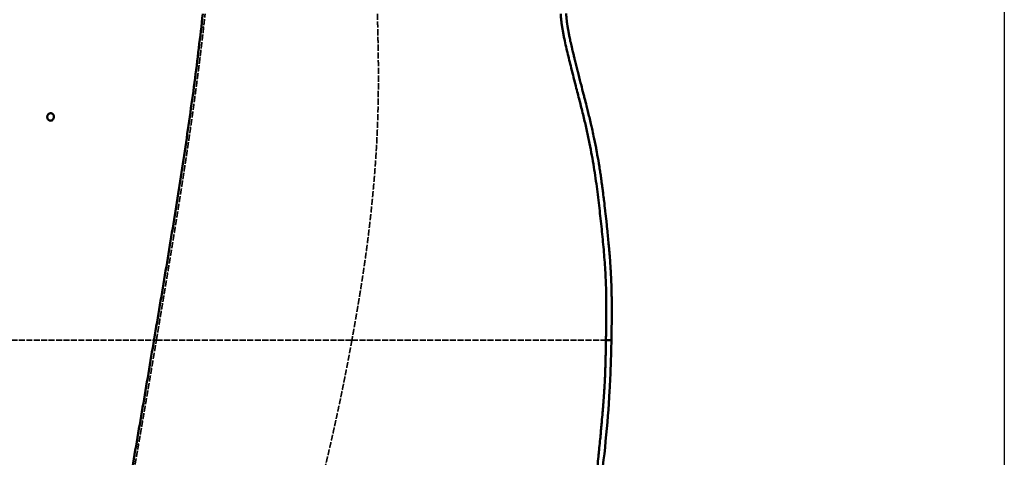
# Model space of a CAD drawing. Header units: millimetres. Extents: x 3367 to 6255, y 2001 to 4216.
# Tile 636 of 656: x 5570 to 6255, y 3514 to 3819. Entities that reach past the tile are written whole.
import ezdxf

# ---------------------------------------------------------------- set-up
doc = ezdxf.new("R2010")
doc.units = ezdxf.units.MM
doc.linetypes.add('DASHED', pattern=[0.2067, 0.1654, -0.0413])
for name, color, linetype, lineweight in [('Sichtbare Kanten(DIN)', 7, 'Continuous', 50), ('Sichtbare tangentiale Kanten(DIN)', 7, 'Continuous', 50), ('Verdeckte tangentiale Kanten(DIN)', 7, 'DASHED', 35)]:
    doc.layers.add(name, color=color, linetype=linetype, lineweight=lineweight)

msp = doc.modelspace()

# ---------------------------------------------------------------- linework, layer by layer
at = {"lineweight": 25, "ltscale": 0.3}
msp.add_lwpolyline([(3366.79792, 4215.97649), (6254.73103, 4215.97649), (6254.73103, 2001.21373), (3366.79792, 2001.21373)], close=True, dxfattribs=at)
at = {"layer": 'Sichtbare Kanten(DIN)'}
for points, knots in [([(5947.27966, 3814.49307), (5947.14767, 3815.39762), (5946.91071, 3817.2115), (5946.66208, 3819.63158), (5946.50659, 3821.44607), (5946.45587, 3822.3506), (5946.44489, 3822.65232)], [0.9642997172, 0.9642997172, 0.9642997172, 0.9642997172, 0.97623287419, 0.98817562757, 0.99605854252, 1, 1, 1, 1]), ([(5981.69102, 3595.87804), (5981.71142, 3597.09852), (5981.73169, 3598.31853), (5981.75184, 3599.53918), (5981.76182, 3600.14352), (5981.77177, 3600.74802), (5981.78158, 3601.35229), (5981.80407, 3602.73789), (5981.82584, 3604.12411), (5981.8457, 3605.50991), (5981.87815, 3607.77415), (5981.90548, 3610.0372), (5981.92316, 3612.30136), (5981.93811, 3614.21618), (5981.94616, 3616.13113), (5981.9447, 3618.04598), (5981.94408, 3618.86852), (5981.9417, 3619.69106), (5981.93743, 3620.5136), (5981.93044, 3621.85981), (5981.91841, 3623.206), (5981.90073, 3624.55212), (5981.88246, 3625.94325), (5981.85817, 3627.3343), (5981.82754, 3628.72526), (5981.80962, 3629.53885), (5981.78954, 3630.35244), (5981.76721, 3631.16597), (5981.64457, 3635.63554), (5981.45469, 3640.10319), (5981.1886, 3644.56616), (5981.17729, 3644.75589), (5981.16584, 3644.94561), (5981.15425, 3645.13533), (5980.98738, 3647.86776), (5980.79234, 3650.59838), (5980.5772, 3653.32739), (5980.45254, 3654.90861), (5980.32112, 3656.48944), (5980.18456, 3658.06965), (5980.08543, 3659.21673), (5979.9836, 3660.36347), (5979.87925, 3661.5101), (5979.57295, 3664.87594), (5979.24515, 3668.2384), (5978.90109, 3671.60095), (5978.68782, 3673.68531), (5978.46831, 3675.76972), (5978.24324, 3677.85263), (5978.22166, 3678.05228), (5978.20004, 3678.25194), (5978.17836, 3678.45158), (5977.92797, 3680.75758), (5977.6707, 3683.06278), (5977.40767, 3685.36735), (5977.38302, 3685.58326), (5977.35833, 3685.79916), (5977.33359, 3686.01505), (5977.09105, 3688.13118), (5976.84361, 3690.24695), (5976.59114, 3692.36181), (5976.51914, 3692.96496), (5976.44673, 3693.56804), (5976.37382, 3694.17112), (5976.16087, 3695.93248), (5975.94376, 3697.69322), (5975.72055, 3699.45335), (5975.59936, 3700.40906), (5975.47637, 3701.36459), (5975.35125, 3702.31978), (5975.16073, 3703.77427), (5974.96525, 3705.22811), (5974.76362, 3706.68112), (5974.58898, 3707.9396), (5974.40974, 3709.19746), (5974.22536, 3710.45456), (5974.04794, 3711.66421), (5973.86576, 3712.87314), (5973.6784, 3714.08129), (5973.44624, 3715.57827), (5973.20611, 3717.07406), (5972.95791, 3718.56846), (5972.50938, 3721.26895), (5972.03444, 3723.96504), (5971.53271, 3726.6562), (5971.35368, 3727.61647), (5971.17125, 3728.57611), (5970.98539, 3729.53512), (5970.45958, 3732.24831), (5969.90641, 3734.95646), (5969.3293, 3737.65913), (5968.9671, 3739.35534), (5968.59547, 3741.04939), (5968.21508, 3742.74161), (5967.96329, 3743.8617), (5967.70772, 3744.98073), (5967.4485, 3746.09905), (5967.0896, 3747.64739), (5966.72371, 3749.19439), (5966.35207, 3750.73974), (5966.0186, 3752.12632), (5965.68048, 3753.51163), (5965.33839, 3754.89613), (5965.02381, 3756.16925), (5964.70587, 3757.44168), (5964.38559, 3758.71337), (5963.93785, 3760.49114), (5963.48545, 3762.26783), (5963.03089, 3764.04381), (5962.80669, 3764.91978), (5962.58196, 3765.79557), (5962.35689, 3766.67134), (5961.7727, 3768.94445), (5961.18634, 3771.21702), (5960.6014, 3773.48993), (5960.50408, 3773.86812), (5960.40679, 3774.24631), (5960.30956, 3774.62452), (5959.62793, 3777.27577), (5958.94885, 3779.92767), (5958.27661, 3782.58132), (5958.22589, 3782.78155), (5958.1752, 3782.98179), (5958.12456, 3783.18204), (5957.50398, 3785.63585), (5956.88952, 3788.0912), (5956.28416, 3790.5488), (5956.0777, 3791.38694), (5955.87231, 3792.22534), (5955.66809, 3793.06404), (5955.54853, 3793.55508), (5955.42936, 3794.04623), (5955.31065, 3794.53748), (5955.02764, 3795.70865), (5954.74719, 3796.88045), (5954.46995, 3798.053), (5954.43224, 3798.2125), (5954.39458, 3798.37201), (5954.357, 3798.53154), (5954.04312, 3799.86382), (5953.73398, 3801.19722), (5953.43459, 3802.53282), (5953.39613, 3802.7044), (5953.35783, 3802.876), (5953.31971, 3803.04765), (5953.06104, 3804.21217), (5952.81028, 3805.37846), (5952.56961, 3806.54685), (5952.46669, 3807.0465), (5952.36562, 3807.54651), (5952.26658, 3808.04693), (5952.10217, 3808.87759), (5951.94333, 3809.70938), (5951.79054, 3810.54225), (5951.7884, 3810.55389), (5951.78626, 3810.56554), (5951.78413, 3810.57718), (5951.66078, 3811.25034), (5951.54139, 3811.92422), (5951.42714, 3812.59898), (5951.40337, 3812.73937), (5951.37982, 3812.8798), (5951.3565, 3813.02027), (5951.26776, 3813.55495), (5951.1824, 3814.09017), (5951.10157, 3814.6261), (5951.05895, 3814.90867), (5951.01759, 3815.19141), (5950.97766, 3815.47437), (5950.92196, 3815.86905), (5950.86903, 3816.26414), (5950.8187, 3816.65954), (5950.76429, 3817.08699), (5950.71292, 3817.5148), (5950.66437, 3817.94295), (5950.63581, 3818.19484), (5950.60822, 3818.44686), (5950.58148, 3818.69894), (5950.5641, 3818.86283), (5950.54708, 3819.02674), (5950.53038, 3819.19069), (5950.48811, 3819.60584), (5950.44792, 3820.02121), (5950.41012, 3820.43687), (5950.40086, 3820.5387), (5950.39175, 3820.64054), (5950.38281, 3820.7424), (5950.37375, 3820.84563), (5950.36488, 3820.94886), (5950.35624, 3821.0521), (5950.33941, 3821.25305), (5950.32342, 3821.45405), (5950.30841, 3821.65524), (5950.29717, 3821.80578), (5950.28648, 3821.95642), (5950.27709, 3822.10705), (5950.27436, 3822.1508), (5950.27174, 3822.19457), (5950.26925, 3822.23834), (5950.25878, 3822.42235), (5950.25058, 3822.60641), (5950.24238, 3822.79048)], [0, 0, 0, 0, 0.015925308, 0.015925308, 0.015925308, 0.023809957, 0.023809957, 0.023809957, 0.041889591, 0.041889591, 0.041889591, 0.071429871, 0.071429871, 0.071429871, 0.096412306, 0.096412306, 0.096412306, 0.107143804, 0.107143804, 0.107143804, 0.124707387, 0.124707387, 0.124707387, 0.142858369, 0.142858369, 0.142858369, 0.153475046, 0.153475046, 0.153475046, 0.21180382, 0.21180382, 0.21180382, 0.214283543, 0.214283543, 0.214283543, 0.249997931, 0.249997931, 0.249997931, 0.27069133, 0.27069133, 0.27069133, 0.285712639, 0.285712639, 0.285712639, 0.329806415, 0.329806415, 0.329806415, 0.357139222, 0.357139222, 0.357139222, 0.359759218, 0.359759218, 0.359759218, 0.3900211, 0.3900211, 0.3900211, 0.392856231, 0.392856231, 0.392856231, 0.420645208, 0.420645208, 0.420645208, 0.428570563, 0.428570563, 0.428570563, 0.451717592, 0.451717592, 0.451717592, 0.464285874, 0.464285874, 0.464285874, 0.483424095, 0.483424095, 0.483424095, 0.500000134, 0.500000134, 0.500000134, 0.515950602, 0.515950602, 0.515950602, 0.535714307, 0.535714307, 0.535714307, 0.571428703, 0.571428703, 0.571428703, 0.584172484, 0.584172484, 0.584172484, 0.620226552, 0.620226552, 0.620226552, 0.642854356, 0.642854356, 0.642854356, 0.657831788, 0.657831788, 0.657831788, 0.678568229, 0.678568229, 0.678568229, 0.697174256, 0.697174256, 0.697174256, 0.714283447, 0.714283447, 0.714283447, 0.738201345, 0.738201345, 0.738201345, 0.749998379, 0.749998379, 0.749998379, 0.78061849, 0.78061849, 0.78061849, 0.785713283, 0.785713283, 0.785713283, 0.82142785, 0.82142785, 0.82142785, 0.824122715, 0.824122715, 0.824122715, 0.857144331, 0.857144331, 0.857144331, 0.86840609, 0.86840609, 0.86840609, 0.874999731, 0.874999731, 0.874999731, 0.890719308, 0.890719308, 0.890719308, 0.892857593, 0.892857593, 0.892857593, 0.910714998, 0.910714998, 0.910714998, 0.913008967, 0.913008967, 0.913008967, 0.928572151, 0.928572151, 0.928572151, 0.935227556, 0.935227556, 0.935227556, 0.946274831, 0.946274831, 0.946274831, 0.94642928, 0.94642928, 0.94642928, 0.955357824, 0.955357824, 0.955357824, 0.957215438, 0.957215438, 0.957215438, 0.964286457, 0.964286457, 0.964286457, 0.968014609, 0.968014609, 0.968014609, 0.973214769, 0.973214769, 0.973214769, 0.978836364, 0.978836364, 0.978836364, 0.982143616, 0.982143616, 0.982143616, 0.984293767, 0.984293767, 0.984293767, 0.989738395, 0.989738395, 0.989738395, 0.991072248, 0.991072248, 0.991072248, 0.992424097, 0.992424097, 0.992424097, 0.995055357, 0.995055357, 0.995055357, 0.997024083, 0.997024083, 0.997024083, 0.997595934, 0.997595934, 0.997595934, 1, 1, 1, 1]), ([(5957.64268, 3769.74152), (5956.7663, 3773.14351), (5954.99405, 3780.02519), (5952.81953, 3788.67942), (5951.11474, 3795.71052), (5949.85955, 3801.03978), (5948.88835, 3805.51035), (5948.1858, 3809.1038), (5947.70047, 3811.79695), (5947.41083, 3813.5941), (5947.27966, 3814.49307)], [0.7643370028, 0.7643370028, 0.7643370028, 0.7643370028, 0.8101978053, 0.8571044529, 0.8808227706, 0.9046435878, 0.9285772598, 0.9405385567, 0.9524403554, 0.9642997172, 0.9642997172, 0.9642997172, 0.9642997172]), ([(5977.89032, 3595.87803), (5977.91361, 3597.27577), (5977.98327, 3601.469), (5978.12246, 3610.12472), (5978.18961, 3622.01929), (5977.94044, 3633.46588), (5977.50478, 3642.80571), (5977.04622, 3649.87991), (5976.47683, 3656.97211), (5975.83236, 3664.09122), (5975.12516, 3671.25372), (5974.3595, 3678.48635), (5973.54, 3685.79764), (5972.37077, 3695.75461), (5971.08543, 3705.89066), (5969.51606, 3716.23628), (5968.12768, 3724.32699), (5966.51121, 3732.70234), (5964.64693, 3741.41231), (5962.52626, 3750.50358), (5960.15573, 3759.98794), (5958.49174, 3766.44554), (5957.64268, 3769.74152)], [0, 0, 0, 0, 0.0182492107, 0.0547476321, 0.1130099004, 0.1735181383, 0.2041840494, 0.2350627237, 0.266056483, 0.2970639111, 0.3283773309, 0.3600122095, 0.3920084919, 0.4244186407, 0.4908885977, 0.5253740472, 0.5610115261, 0.5980444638, 0.6367188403, 0.6772830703, 0.7199053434, 0.7643370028, 0.7643370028, 0.7643370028, 0.7643370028]), ([(5589.77271, 3749.96425), (5589.71178, 3750.13878), (5589.66829, 3750.3205), (5589.61863, 3750.68554), (5589.61137, 3750.86756), (5589.63044, 3751.21431), (5589.6537, 3751.37829), (5589.73701, 3751.73879), (5589.80433, 3751.93225), (5590.01062, 3752.36607), (5590.1655, 3752.59444), (5590.57342, 3753.03028), (5590.8363, 3753.21885), (5591.39466, 3753.46705), (5591.68266, 3753.53118), (5592.27656, 3753.54042), (5592.57708, 3753.47976), (5593.14161, 3753.23299), (5593.39972, 3753.04773), (5593.72569, 3752.69433), (5593.82326, 3752.56503), (5594.00631, 3752.26637), (5594.08738, 3752.09486), (5594.15021, 3751.91454)], [-0.8185378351, -0.8185378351, -0.8185378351, -0.8185378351, -0.7619731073, -0.7619731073, -0.7073595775, -0.7073595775, -0.6577700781, -0.6577700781, -0.5961248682, -0.5961248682, -0.5116924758, -0.5116924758, -0.4093991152, -0.4093991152, -0.312831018, -0.312831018, -0.211752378, -0.211752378, -0.1094468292, -0.1094468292, -0.0584451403, -0.0584451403, -0.000001, -0.000001, -0.000001, -0.000001]), ([(5594.15021, 3751.91454), (5594.21136, 3751.73906), (5594.25488, 3751.5563), (5594.30418, 3751.18937), (5594.31111, 3751.00651), (5594.2912, 3750.65927), (5594.26764, 3750.49563), (5594.18386, 3750.13607), (5594.11644, 3749.94321), (5593.91037, 3749.51097), (5593.75598, 3749.2835), (5593.34898, 3748.84841), (5593.08636, 3748.65989), (5592.52859, 3748.41175), (5592.24091, 3748.34762), (5591.64754, 3748.33827), (5591.34721, 3748.39884), (5590.78278, 3748.64536), (5590.52458, 3748.83049), (5590.19829, 3749.18378), (5590.10056, 3749.31309), (5589.91707, 3749.61195), (5589.83575, 3749.78368), (5589.77271, 3749.96425)], [-0.818537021, -0.818537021, -0.818537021, -0.818537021, -0.7616599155, -0.7616599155, -0.7067991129, -0.7067991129, -0.657296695, -0.657296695, -0.595805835, -0.595805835, -0.511663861, -0.511663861, -0.4093916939, -0.4093916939, -0.3128676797, -0.3128676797, -0.2118254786, -0.2118254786, -0.1095404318, -0.1095404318, -0.0585236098, -0.0585236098, -0.0000036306, -0.0000036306, -0.0000036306, -0.0000036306]), ([(5930.22729, 3321.01368), (5946.04431, 3365.29831), (5958.86226, 3409.8735), (5972.05982, 3479.27898), (5975.38342, 3502.34431), (5978.85312, 3537.31159), (5979.75289, 3548.98453), (5980.74596, 3566.52973), (5981.01761, 3572.38912), (5981.44248, 3584.14666), (5981.59282, 3589.98588), (5981.69096, 3595.87803)], [-28.214605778, -28.214605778, -28.214605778, -28.214605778, -14.058155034, -14.058155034, -7.03561515, -7.03561515, -3.526083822, -3.526083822, -1.767891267, -1.767891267, 0, 0, 0, 0]), ([(5930.42601, 3330.68021), (5930.63429, 3331.28748), (5930.84202, 3331.89495), (5931.04928, 3332.50258), (5931.63514, 3334.22019), (5932.21725, 3335.93899), (5932.79649, 3337.65878), (5932.92362, 3338.03623), (5933.0506, 3338.41373), (5933.17746, 3338.79128), (5933.63125, 3340.1419), (5934.08327, 3341.49311), (5934.53354, 3342.84491), (5934.99009, 3344.21553), (5935.44484, 3345.58676), (5935.8977, 3346.95859), (5936.01531, 3347.31485), (5936.13278, 3347.67115), (5936.25014, 3348.0275), (5936.81437, 3349.74087), (5937.37572, 3351.45547), (5937.9338, 3353.17061), (5938.13719, 3353.79567), (5938.34014, 3354.42078), (5938.54258, 3355.04621), (5938.88682, 3356.10969), (5939.22956, 3357.17398), (5939.56993, 3358.23877), (5940.07089, 3359.8059), (5940.56671, 3361.37412), (5941.05625, 3362.94476), (5941.0857, 3363.03926), (5941.11513, 3363.13376), (5941.14454, 3363.22827), (5941.65484, 3364.86836), (5942.15804, 3366.51069), (5942.65522, 3368.1548), (5942.90998, 3368.99726), (5943.16316, 3369.84019), (5943.41494, 3370.68355), (5943.64832, 3371.46526), (5943.88049, 3372.24734), (5944.11161, 3373.02972), (5944.58719, 3374.63969), (5945.05828, 3376.25097), (5945.52596, 3377.86325), (5945.56891, 3378.01131), (5945.61183, 3378.15938), (5945.65472, 3378.30747), (5946.38315, 3380.8224), (5947.10315, 3383.33978), (5947.81304, 3385.86002), (5947.96256, 3386.39087), (5948.11165, 3386.92186), (5948.26026, 3387.45297), (5948.81388, 3389.43146), (5949.36105, 3391.41169), (5949.89945, 3393.39435), (5950.22859, 3394.60643), (5950.55441, 3395.81922), (5950.8765, 3397.03319), (5951.22425, 3398.34389), (5951.56764, 3399.65596), (5951.90677, 3400.96891), (5952.4013, 3402.88355), (5952.8868, 3404.80023), (5953.36402, 3406.7194), (5953.5224, 3407.35633), (5953.67987, 3407.99354), (5953.83648, 3408.63086), (5954.46859, 3411.20332), (5955.08703, 3413.77913), (5955.69676, 3416.35697), (5955.70998, 3416.41287), (5955.72319, 3416.46876), (5955.73641, 3416.52466), (5956.12332, 3418.16153), (5956.50673, 3419.79913), (5956.88701, 3421.43758), (5957.09215, 3422.32145), (5957.29638, 3423.20556), (5957.49962, 3424.08986), (5957.67195, 3424.83966), (5957.84357, 3425.58962), (5958.01444, 3426.33975), (5958.38467, 3427.965), (5958.75142, 3429.59104), (5959.10834, 3431.21923), (5959.14932, 3431.40617), (5959.19018, 3431.59314), (5959.2309, 3431.78013), (5959.54177, 3433.20751), (5959.84537, 3434.63651), (5960.14388, 3436.06655), (5960.37457, 3437.17166), (5960.60221, 3438.27739), (5960.82828, 3439.38346), (5960.92912, 3439.87686), (5961.02965, 3440.37032), (5961.13, 3440.8638), (5961.45069, 3442.44083), (5961.76952, 3444.0182), (5962.08683, 3445.59599), (5962.17001, 3446.0096), (5962.25309, 3446.42325), (5962.33606, 3446.83689), (5962.56435, 3447.97506), (5962.792, 3449.11421), (5963.01869, 3450.25277), (5963.2738, 3451.53406), (5963.52768, 3452.81459), (5963.77993, 3454.09639), (5963.82774, 3454.33936), (5963.87549, 3454.58234), (5963.92317, 3454.82534), (5964.33967, 3456.94804), (5964.75076, 3459.07172), (5965.15287, 3461.19716), (5965.31855, 3462.07284), (5965.48269, 3462.9488), (5965.64508, 3463.82509), (5965.91983, 3465.30769), (5966.18953, 3466.79124), (5966.45326, 3468.27585), (5966.72555, 3469.80867), (5966.99143, 3471.34244), (5967.25014, 3472.87766), (5967.39625, 3473.74467), (5967.54007, 3474.61212), (5967.68149, 3475.47987), (5968.05053, 3477.74423), (5968.40328, 3480.01124), (5968.73881, 3482.28082), (5968.77187, 3482.50441), (5968.80475, 3482.72803), (5968.83748, 3482.95168), (5969.22133, 3485.57501), (5969.58246, 3488.20165), (5969.92434, 3490.83078), (5969.98896, 3491.32776), (5970.05289, 3491.82472), (5970.11616, 3492.32181), (5970.41045, 3494.63399), (5970.69066, 3496.9488), (5970.96104, 3499.26422), (5971.11723, 3500.60173), (5971.27008, 3501.9392), (5971.42039, 3503.27734), (5971.6072, 3504.94036), (5971.79006, 3506.60436), (5971.9696, 3508.26822), (5972.21181, 3510.51289), (5972.44813, 3512.75877), (5972.67981, 3515.00428), (5972.76994, 3515.87785), (5972.85936, 3516.75138), (5972.94815, 3517.62519), (5973.0629, 3518.75456), (5973.17653, 3519.88393), (5973.28913, 3521.01348), (5973.49213, 3523.05006), (5973.69176, 3525.08726), (5973.88806, 3527.12455), (5974.1908, 3530.26651), (5974.48571, 3533.40922), (5974.77273, 3536.55265), (5974.84681, 3537.36396), (5974.92034, 3538.1751), (5974.99335, 3538.98638), (5975.19389, 3541.21497), (5975.39054, 3543.44492), (5975.58058, 3545.67478), (5975.71256, 3547.22334), (5975.84145, 3548.77307), (5975.96597, 3550.32219), (5976.07108, 3551.62983), (5976.17307, 3552.93698), (5976.27132, 3554.2452), (5976.43042, 3556.36363), (5976.57966, 3558.48334), (5976.71499, 3560.60311), (5976.74685, 3561.10226), (5976.77794, 3561.6014), (5976.80826, 3562.10072), (5976.92004, 3563.94183), (5977.02113, 3565.78359), (5977.11139, 3567.62587), (5977.13966, 3568.20297), (5977.16688, 3568.78016), (5977.19308, 3569.35737), (5977.26677, 3570.98047), (5977.33246, 3572.60424), (5977.39157, 3574.2278), (5977.41541, 3574.8825), (5977.43818, 3575.53719), (5977.45991, 3576.19202), (5977.48508, 3576.95037), (5977.50884, 3577.70878), (5977.53124, 3578.46722), (5977.57362, 3579.90265), (5977.61109, 3581.33818), (5977.64487, 3582.77382), (5977.67612, 3584.10172), (5977.70423, 3585.42996), (5977.73031, 3586.75798), (5977.7614, 3588.34199), (5977.7896, 3589.92574), (5977.81677, 3591.50981), (5977.83726, 3592.70468), (5977.85716, 3593.89941), (5977.87724, 3595.09438), (5977.88163, 3595.3556), (5977.88603, 3595.61683), (5977.89043, 3595.87803)], [0.4374489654, 0.4374489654, 0.4374489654, 0.4374489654, 0.4414525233, 0.4414525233, 0.4414525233, 0.4527695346, 0.4527695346, 0.4527695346, 0.4552533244, 0.4552533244, 0.4552533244, 0.4641387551, 0.4641387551, 0.4641387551, 0.4731478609, 0.4731478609, 0.4731478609, 0.4754874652, 0.4754874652, 0.4754874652, 0.4867364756, 0.4867364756, 0.4867364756, 0.4908359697, 0.4908359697, 0.4908359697, 0.4978067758, 0.4978067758, 0.4978067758, 0.508066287, 0.508066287, 0.508066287, 0.5086835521, 0.5086835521, 0.5086835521, 0.5193950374, 0.5193950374, 0.5193950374, 0.5248837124, 0.5248837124, 0.5248837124, 0.5299711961, 0.5299711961, 0.5299711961, 0.540440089, 0.540440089, 0.540440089, 0.5414015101, 0.5414015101, 0.5414015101, 0.5577296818, 0.5577296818, 0.5577296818, 0.5611689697, 0.5611689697, 0.5611689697, 0.5739809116, 0.5739809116, 0.5739809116, 0.5818133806, 0.5818133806, 0.5818133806, 0.5902698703, 0.5902698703, 0.5902698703, 0.6026016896, 0.6026016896, 0.6026016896, 0.6066943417, 0.6066943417, 0.6066943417, 0.6232138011, 0.6232138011, 0.6232138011, 0.6235719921, 0.6235719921, 0.6235719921, 0.6340610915, 0.6340610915, 0.6340610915, 0.639719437, 0.639719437, 0.639719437, 0.6445171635, 0.6445171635, 0.6445171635, 0.6549120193, 0.6549120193, 0.6549120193, 0.6561055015, 0.6561055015, 0.6561055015, 0.6652156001, 0.6652156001, 0.6652156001, 0.672255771, 0.672255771, 0.672255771, 0.6753962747, 0.6753962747, 0.6753962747, 0.6854323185, 0.6854323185, 0.6854323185, 0.688063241, 0.688063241, 0.688063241, 0.6953024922, 0.6953024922, 0.6953024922, 0.7034493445, 0.7034493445, 0.7034493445, 0.7049935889, 0.7049935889, 0.7049935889, 0.7184832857, 0.7184832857, 0.7184832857, 0.7240410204, 0.7240410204, 0.7240410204, 0.7334441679, 0.7334441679, 0.7334441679, 0.7431526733, 0.7431526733, 0.7431526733, 0.7486354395, 0.7486354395, 0.7486354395, 0.7629425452, 0.7629425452, 0.7629425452, 0.7643520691, 0.7643520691, 0.7643520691, 0.7808856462, 0.7808856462, 0.7808856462, 0.7840110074, 0.7840110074, 0.7840110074, 0.7985484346, 0.7985484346, 0.7985484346, 0.8069459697, 0.8069459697, 0.8069459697, 0.8173823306, 0.8173823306, 0.8173823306, 0.8314617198, 0.8314617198, 0.8314617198, 0.8369389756, 0.8369389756, 0.8369389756, 0.8440182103, 0.8440182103, 0.8440182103, 0.8567819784, 0.8567819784, 0.8567819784, 0.8764665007, 0.8764665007, 0.8764665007, 0.8815469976, 0.8815469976, 0.8815469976, 0.8955031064, 0.8955031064, 0.8955031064, 0.9051952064, 0.9051952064, 0.9051952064, 0.9133764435, 0.9133764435, 0.9133764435, 0.926624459, 0.926624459, 0.926624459, 0.9297440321, 0.9297440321, 0.9297440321, 0.9412465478, 0.9412465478, 0.9412465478, 0.9448497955, 0.9448497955, 0.9448497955, 0.9549821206, 0.9549821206, 0.9549821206, 0.9590679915, 0.9590679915, 0.9590679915, 0.9637997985, 0.9637997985, 0.9637997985, 0.9727551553, 0.9727551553, 0.9727551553, 0.9810384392, 0.9810384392, 0.9810384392, 0.9909183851, 0.9909183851, 0.9909183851, 0.9983708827, 0.9983708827, 0.9983708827, 1, 1, 1, 1])]:
    msp.add_open_spline(points, degree=3, knots=knots, dxfattribs=at)
at = {"layer": 'Sichtbare tangentiale Kanten(DIN)'}
for points, knots in [([(5697.70497, 3822.64697), (5696.84216, 3814.65169), (5695.92524, 3806.65853), (5694.96051, 3798.66858), (5694.00208, 3790.7309), (5692.99647, 3782.79648), (5691.94962, 3774.8651), (5690.90195, 3766.92757), (5689.80939, 3758.99309), (5688.68439, 3751.06208), (5687.55669, 3743.11207), (5686.39638, 3735.16554), (5685.20705, 3727.22296), (5684.01727, 3719.27739), (5682.79827, 3711.33576), (5681.55477, 3703.39789), (5680.31214, 3695.46556), (5679.04652, 3687.53698), (5677.76386, 3679.61139), (5676.48158, 3671.68814), (5675.18228, 3663.76788), (5673.87168, 3655.84967), (5672.56086, 3647.93013), (5671.23893, 3640.01263), (5669.91192, 3632.09616), (5668.58476, 3624.17874), (5667.25267, 3616.26231), (5665.91978, 3608.34608), (5664.58689, 3600.42986), (5663.25324, 3592.51383), (5661.91958, 3584.59783), (5660.58598, 3576.68227), (5659.25224, 3568.76676), (5657.9153, 3560.85188), (5656.57839, 3552.93719), (5655.23808, 3545.02315), (5653.88973, 3537.1106), (5652.54134, 3529.19784), (5651.1848, 3521.28658), (5649.81738, 3513.3773), (5648.44994, 3505.46788), (5647.07166, 3497.56041), (5645.68271, 3489.65486), (5644.29377, 3481.74934), (5642.89428, 3473.84571), (5641.48504, 3465.94383), (5640.07583, 3458.04206), (5638.65686, 3450.14204), (5637.22773, 3442.24384), (5634.3696, 3426.44818), (5631.47004, 3410.65993), (5628.52741, 3394.87981), (5625.58469, 3379.09912), (5622.59918, 3363.32644), (5619.57853, 3347.56044), (5616.55847, 3331.7975), (5613.5025, 3316.04128), (5610.4081, 3300.29269), (5608.86039, 3292.41578), (5607.30346, 3284.54075), (5605.73912, 3276.66742), (5604.17352, 3268.78766), (5602.59859, 3260.90961), (5601.01878, 3253.03254), (5600.2289, 3249.09415), (5599.43784, 3245.156), (5598.64667, 3241.2179), (5597.85611, 3237.28288), (5597.06552, 3233.34789), (5596.27506, 3229.41292), (5595.48568, 3225.48335), (5594.6963, 3221.55382), (5593.90712, 3217.6243), (5593.11941, 3213.7021), (5592.32926, 3209.77993), (5591.54036, 3205.85739), (5588.37306, 3190.10895), (5585.2748, 3174.3452), (5582.10557, 3158.60776)], [0, 0, 0, 0, 0.0358494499, 0.0358494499, 0.0358494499, 0.0714644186, 0.0714644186, 0.0714644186, 0.1071069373, 0.1071069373, 0.1071069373, 0.1428348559, 0.1428348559, 0.1428348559, 0.1785761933, 0.1785761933, 0.1785761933, 0.2142925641, 0.2142925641, 0.2142925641, 0.2499984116, 0.2499984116, 0.2499984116, 0.285710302, 0.285710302, 0.285710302, 0.3214264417, 0.3214264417, 0.3214264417, 0.3571425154, 0.3571425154, 0.3571425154, 0.3928566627, 0.3928566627, 0.3928566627, 0.4285699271, 0.4285699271, 0.4285699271, 0.4642841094, 0.4642841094, 0.4642841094, 0.4999989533, 0.4999989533, 0.4999989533, 0.5357136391, 0.5357136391, 0.5357136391, 0.5714277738, 0.5714277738, 0.5714277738, 0.6428527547, 0.6428527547, 0.6428527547, 0.7142802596, 0.7142802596, 0.7142802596, 0.7856939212, 0.7856939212, 0.7856939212, 0.8214126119, 0.8214126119, 0.8214126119, 0.857160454, 0.857160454, 0.857160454, 0.8750337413, 0.8750337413, 0.8750337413, 0.8928930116, 0.8928930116, 0.8928930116, 0.9107277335, 0.9107277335, 0.9107277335, 0.9285292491, 0.9285292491, 0.9285292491, 0.9999998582, 0.9999998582, 0.9999998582, 0.9999998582]), ([(5977.89053, 3595.87752), (5978.10355, 3595.87715), (5978.30711, 3595.87668), (5978.50124, 3595.87634), (5978.52843, 3595.87629), (5978.55543, 3595.87625), (5978.58225, 3595.8762), (5978.85121, 3595.87578), (5979.10156, 3595.87564), (5979.33356, 3595.87591), (5979.54348, 3595.87615), (5979.73837, 3595.87675), (5979.91845, 3595.87729), (5979.95725, 3595.87741), (5979.99536, 3595.87752), (5980.03279, 3595.87764), (5980.24392, 3595.87829), (5980.43329, 3595.87879), (5980.60156, 3595.87803), (5980.69678, 3595.87759), (5980.78523, 3595.87683), (5980.86704, 3595.8757), (5980.92981, 3595.87483), (5980.98866, 3595.87375), (5981.04382, 3595.87263), (5981.09945, 3595.87149), (5981.15133, 3595.87026), (5981.19966, 3595.86906), (5981.20652, 3595.86889), (5981.21331, 3595.86872), (5981.22002, 3595.86855), (5981.26028, 3595.86755), (5981.29785, 3595.86656), (5981.3321, 3595.86623), (5981.34381, 3595.86611), (5981.35514, 3595.86608), (5981.36613, 3595.86611), (5981.39253, 3595.8662), (5981.41708, 3595.86684), (5981.44054, 3595.86743), (5981.45543, 3595.86781), (5981.46988, 3595.86816), (5981.48396, 3595.86843), (5981.48548, 3595.86846), (5981.48699, 3595.86849), (5981.4885, 3595.86852), (5981.52307, 3595.86914), (5981.55534, 3595.86913), (5981.58138, 3595.87092), (5981.59032, 3595.87153), (5981.59852, 3595.87225), (5981.60582, 3595.87311), (5981.6207, 3595.87486), (5981.63184, 3595.87719), (5981.64296, 3595.8783), (5981.64587, 3595.87859), (5981.64879, 3595.87884), (5981.65178, 3595.87901), (5981.65886, 3595.87942), (5981.66634, 3595.87938), (5981.6738, 3595.87895), (5981.67513, 3595.87887), (5981.67646, 3595.87878), (5981.67776, 3595.87869), (5981.6836, 3595.87828), (5981.68886, 3595.87765), (5981.69102, 3595.87804)], [0.8634237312, 0.8634237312, 0.8634237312, 0.8634237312, 0.874985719, 0.874985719, 0.874985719, 0.8766050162, 0.8766050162, 0.8766050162, 0.8928447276, 0.8928447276, 0.8928447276, 0.9075378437, 0.9075378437, 0.9075378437, 0.9107037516, 0.9107037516, 0.9107037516, 0.9285630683, 0.9285630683, 0.9285630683, 0.9386691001, 0.9386691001, 0.9386691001, 0.9464220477, 0.9464220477, 0.9464220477, 0.954241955, 0.954241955, 0.954241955, 0.9553518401, 0.9553518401, 0.9553518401, 0.9620064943, 0.9620064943, 0.9620064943, 0.9642813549, 0.9642813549, 0.9642813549, 0.9697448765, 0.9697448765, 0.9697448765, 0.9732110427, 0.9732110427, 0.9732110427, 0.9735843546, 0.9735843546, 0.9735843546, 0.9821406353, 0.9821406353, 0.9821406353, 0.9850780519, 0.9850780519, 0.9850780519, 0.9910702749, 0.9910702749, 0.9910702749, 0.9926385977, 0.9926385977, 0.9926385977, 0.9963607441, 0.9963607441, 0.9963607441, 0.997023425, 0.997023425, 0.997023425, 1, 1, 1, 1])]:
    msp.add_open_spline(points, degree=3, knots=knots, dxfattribs=at)
msp.add_open_spline([(5663.81985, 3595.87803), (5663.81986, 3595.87803), (5663.81986, 3595.87803), (5663.81986, 3595.87803)], degree=3, dxfattribs=at)
at = {"layer": 'Verdeckte tangentiale Kanten(DIN)', "ltscale": 26.114349}
msp.add_open_spline([(5665.4908, 3595.87803), (5668.96282, 3616.5299), (5672.43486, 3637.17778), (5675.90588, 3657.82799), (5679.31232, 3678.49501), (5682.62885, 3699.1772), (5686.76436, 3726.06617), (5690.61156, 3752.99002), (5691.48012, 3759.18432), (5692.33132, 3765.38039), (5693.16412, 3771.57812), (5694.56413, 3782.24904), (5695.90331, 3792.92392), (5696.45342, 3797.39787), (5696.99204, 3801.87236), (5697.51879, 3806.34731), (5698.15393, 3811.87219), (5698.76974, 3817.3974), (5698.88603, 3818.44707), (5699.00161, 3819.49674), (5699.11647, 3820.54642), (5699.23062, 3821.59611), (5699.34405, 3822.6458)], degree=7, knots=[0, 0, 0, 0, 0, 0, 0, 0, 0.6391, 0.6391, 0.6391, 0.6391, 0.6391, 0.83, 0.83, 0.83, 0.83, 0.83, 0.9677, 0.9677, 0.9677, 0.9677, 0.9677, 0.9999948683, 0.9999948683, 0.9999948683, 0.9999948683, 0.9999948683, 0.9999948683, 0.9999948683, 0.9999948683], dxfattribs=at)
at = {"layer": 'Verdeckte tangentiale Kanten(DIN)', "ltscale": 25.950775}
msp.add_open_spline([(5819.15463, 3822.64866), (5819.15463, 3821.59673), (5819.171, 3820.50718), (5819.17941, 3819.43843), (5819.1916, 3818.37769), (5819.20757, 3817.33023), (5819.30377, 3811.8315), (5819.44084, 3806.36633), (5819.54667, 3801.79949), (5819.62924, 3797.35217), (5819.68836, 3792.85847), (5819.78808, 3782.15912), (5819.76795, 3771.46416), (5819.7121, 3765.25091), (5819.60642, 3759.02989), (5819.44486, 3752.81428), (5818.49162, 3725.78609), (5816.44415, 3698.79524), (5814.18289, 3678.13054), (5811.96631, 3657.45014), (5808.53112, 3636.85847), (5805.06277, 3616.35905), (5801.35571, 3595.87803)], degree=7, knots=[0, 0, 0, 0, 0, 0, 0, 0, 0.0323, 0.0323, 0.0323, 0.0323, 0.0323, 0.17, 0.17, 0.17, 0.17, 0.17, 0.3609, 0.3609, 0.3609, 0.3609, 0.3609, 1, 1, 1, 1, 1, 1, 1, 1], dxfattribs=at)
at = {"layer": 'Verdeckte tangentiale Kanten(DIN)', "ltscale": 24.960367}
msp.add_open_spline([(5373.90638, 3595.87802), (5420.6784, 3595.8779), (5467.013, 3595.87438), (5512.35486, 3595.87519), (5549.62692, 3595.87586), (5586.25732, 3595.87762), (5621.81957, 3595.87788), (5636.00982, 3595.87798), (5650.02419, 3595.87803), (5663.81985, 3595.87803)], degree=3, knots=[0, 0, 0, 0, 0.4622603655, 0.4622603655, 0.4622603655, 0.8422491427, 0.8422491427, 0.8422491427, 0.9938743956, 0.9938743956, 0.9938743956, 0.9938743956], dxfattribs=at)
at = {"layer": 'Verdeckte tangentiale Kanten(DIN)', "ltscale": 25.743517}
msp.add_open_spline([(5616.02558, 3321.01362), (5621.91732, 3351.48139), (5627.69894, 3381.96937), (5633.37522, 3412.47653), (5638.95097, 3443.00199), (5644.43103, 3473.54502), (5649.82022, 3504.1049), (5655.12338, 3534.68093), (5660.34531, 3565.27229), (5665.4908, 3595.87803)], degree=9, dxfattribs=at)
at = {"layer": 'Verdeckte tangentiale Kanten(DIN)', "ltscale": 1.514005}
msp.add_open_spline([(5663.81986, 3595.87803), (5664.3772, 3595.87803), (5664.93418, 3595.87803), (5665.4908, 3595.87803)], degree=3, dxfattribs=at)
at = {"layer": 'Verdeckte tangentiale Kanten(DIN)', "ltscale": 25.432358}
msp.add_open_spline([(5665.4908, 3595.87803), (5681.44149, 3595.87803), (5697.26332, 3595.87803), (5712.92498, 3595.87803), (5728.39276, 3595.87803), (5743.62943, 3595.87803), (5758.59339, 3595.87803), (5773.23784, 3595.87803), (5787.51066, 3595.87803), (5801.35571, 3595.87803)], degree=9, dxfattribs=at)
at = {"layer": 'Verdeckte tangentiale Kanten(DIN)', "ltscale": 25.006006}
msp.add_open_spline([(5801.35571, 3595.87803), (5795.72993, 3564.79631), (5789.34376, 3533.85221), (5782.27297, 3503.05399), (5774.59363, 3472.40256), (5766.38037, 3441.89263), (5757.70563, 3411.51404), (5748.63975, 3381.25292), (5739.25142, 3351.09245), (5729.60845, 3321.01362)], degree=9, dxfattribs=at)
at = {"layer": 'Verdeckte tangentiale Kanten(DIN)', "ltscale": 25.332106}
msp.add_open_spline([(5801.35572, 3595.87803), (5806.44351, 3595.87569), (5811.46232, 3595.87616), (5816.40752, 3595.87658), (5816.75301, 3595.87661), (5817.09813, 3595.87664), (5817.44289, 3595.87667), (5823.85324, 3595.87722), (5830.1389, 3595.87769), (5836.28312, 3595.87798), (5836.54808, 3595.87799), (5836.81278, 3595.878), (5837.07722, 3595.87801), (5839.79217, 3595.87813), (5842.47925, 3595.87821), (5845.13743, 3595.87826), (5848.75753, 3595.87832), (5852.32369, 3595.87832), (5855.83379, 3595.87826), (5858.43372, 3595.87821), (5861.00288, 3595.87813), (5863.54034, 3595.87808), (5864.13942, 3595.87806), (5864.73673, 3595.87805), (5865.33226, 3595.87804), (5868.12629, 3595.878), (5870.88118, 3595.87804), (5873.5953, 3595.87804), (5877.21794, 3595.87806), (5880.76794, 3595.87803), (5884.24168, 3595.87804), (5886.27139, 3595.87805), (5888.27505, 3595.8781), (5890.25198, 3595.87811), (5894.19331, 3595.87815), (5898.02839, 3595.87807), (5901.75204, 3595.87805), (5902.635, 3595.87805), (5903.51169, 3595.87805), (5904.38204, 3595.87806), (5904.82405, 3595.87806), (5905.26442, 3595.87806), (5905.70315, 3595.87806), (5909.87117, 3595.87808), (5913.89085, 3595.878), (5917.75517, 3595.87801), (5918.46208, 3595.87802), (5919.16379, 3595.87803), (5919.86026, 3595.87803), (5924.16088, 3595.87808), (5928.26168, 3595.87809), (5932.15448, 3595.87803), (5932.32012, 3595.87803), (5932.48539, 3595.87803), (5932.65028, 3595.87803), (5936.66566, 3595.87796), (5940.45731, 3595.87782), (5944.01989, 3595.87806), (5944.30589, 3595.87807), (5944.59041, 3595.8781), (5944.87345, 3595.87812), (5946.85046, 3595.8783), (5948.75529, 3595.87861), (5950.587, 3595.87863), (5951.73365, 3595.87865), (5952.85165, 3595.87857), (5953.94069, 3595.87839), (5954.59135, 3595.87828), (5955.23168, 3595.87813), (5955.86155, 3595.87799), (5956.71064, 3595.87779), (5957.54073, 3595.87755), (5958.35156, 3595.87735), (5959.14896, 3595.87716), (5959.92773, 3595.877), (5960.68756, 3595.87694), (5960.78178, 3595.87693), (5960.8757, 3595.87692), (5960.96933, 3595.87692), (5961.45086, 3595.87689), (5961.92468, 3595.8769), (5962.39071, 3595.87696), (5963.03176, 3595.87703), (5963.65807, 3595.8772), (5964.26939, 3595.87748), (5964.53283, 3595.87761), (5964.79348, 3595.87775), (5965.05132, 3595.87792), (5966.42713, 3595.87878), (5967.72318, 3595.88027), (5968.93631, 3595.88037), (5969.0701, 3595.88039), (5969.20289, 3595.88038), (5969.33466, 3595.88036), (5970.36221, 3595.88018), (5971.32815, 3595.87914), (5972.23047, 3595.87812), (5972.26163, 3595.87808), (5972.29271, 3595.87805), (5972.32371, 3595.87801), (5973.18801, 3595.87702), (5973.99331, 3595.87604), (5974.73802, 3595.87602), (5974.89293, 3595.87601), (5975.04522, 3595.87605), (5975.19488, 3595.87612), (5975.60391, 3595.87631), (5975.9933, 3595.87677), (5976.3628, 3595.87721), (5976.61543, 3595.87752), (5976.85876, 3595.87782), (5977.09278, 3595.87796), (5977.24376, 3595.87805), (5977.39086, 3595.87807), (5977.53407, 3595.87797), (5977.61316, 3595.87791), (5977.69106, 3595.87782), (5977.76777, 3595.87771), (5977.80904, 3595.87765), (5977.84996, 3595.87759), (5977.89053, 3595.87752)], degree=3, knots=[0, 0, 0, 0, 0.0476074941, 0.0476074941, 0.0476074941, 0.0509334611, 0.0509334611, 0.0509334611, 0.1127751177, 0.1127751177, 0.1127751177, 0.115441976, 0.115441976, 0.115441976, 0.1428224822, 0.1428224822, 0.1428224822, 0.1801112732, 0.1801112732, 0.1801112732, 0.2077310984, 0.2077310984, 0.2077310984, 0.2142519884, 0.2142519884, 0.2142519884, 0.2448458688, 0.2448458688, 0.2448458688, 0.2856807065, 0.2856807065, 0.2856807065, 0.3095404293, 0.3095404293, 0.3095404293, 0.3571086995, 0.3571086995, 0.3571086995, 0.3683881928, 0.3683881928, 0.3683881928, 0.3741164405, 0.3741164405, 0.3741164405, 0.4285360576, 0.4285360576, 0.4285360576, 0.4384911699, 0.4384911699, 0.4384911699, 0.4999629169, 0.4999629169, 0.4999629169, 0.5025786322, 0.5025786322, 0.5025786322, 0.5662761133, 0.5662761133, 0.5662761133, 0.5713896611, 0.5713896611, 0.5713896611, 0.6071068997, 0.6071068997, 0.6071068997, 0.6294658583, 0.6294658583, 0.6294658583, 0.6428244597, 0.6428244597, 0.6428244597, 0.6608320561, 0.6608320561, 0.6608320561, 0.6785415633, 0.6785415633, 0.6785415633, 0.680737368, 0.680737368, 0.680737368, 0.692030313, 0.692030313, 0.692030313, 0.7075647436, 0.7075647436, 0.7075647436, 0.7142587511, 0.7142587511, 0.7142587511, 0.7499759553, 0.7499759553, 0.7499759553, 0.7539151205, 0.7539151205, 0.7539151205, 0.7846322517, 0.7846322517, 0.7846322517, 0.7856927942, 0.7856927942, 0.7856927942, 0.8152596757, 0.8152596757, 0.8152596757, 0.8214098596, 0.8214098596, 0.8214098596, 0.8382190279, 0.8382190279, 0.8382190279, 0.8497117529, 0.8497117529, 0.8497117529, 0.8571265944, 0.8571265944, 0.8571265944, 0.8612212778, 0.8612212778, 0.8612212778, 0.8634237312, 0.8634237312, 0.8634237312, 0.8634237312], dxfattribs=at)

doc.saveas('drawing.dxf')
